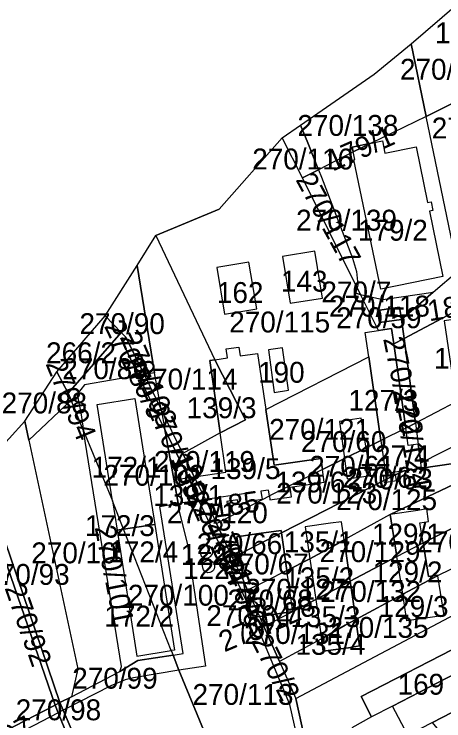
# Model space of a CAD drawing. Extents: x -623250 to -619626, y -1079612 to -1075424.
# Drawn here: x -621589.3 to -621383.5, y -1076913.6 to -1076575.3 of the extents above; entities that cross this region are included whole.
import ezdxf

# ---------------------------------------------------------------- set-up
doc = ezdxf.new("R2010")
doc.units = 0
doc.layers.add('Parcela nároku', color=7, linetype='Continuous')
doc.layers.add('Parcelní číslo', color=7, linetype='Continuous')

msp = doc.modelspace()

# ---------------------------------------------------------------- linework, layer by layer
at = {"layer": 'Parcela nároku'}
for points in [[(-621606.83, -1076795.02), (-621584.1, -1076770.14), (-621568.82, -1076746.58), (-621545.61, -1076719.68), (-621530.33, -1076695.7), (-621521.44, -1076681.25), (-621491.16, -1076668.75), (-621460.86, -1076634.53), (-621452.15, -1076628.48), (-621416.93, -1076604.03), (-621399.21, -1076589.57), (-621377.43, -1076570.94), (-621423.84, -1076443.45), (-621433.49, -1076423.69), (-621443.92, -1076376.02)], [(-621343.65, -1076823.28), (-621386.62, -1076844.18), (-621386.68, -1076843.81), (-621390.89, -1076844.48), (-621393.46, -1076828.35), (-621312.82, -1076788.25)], [(-621448.96, -1076927.61), (-621454.35, -1076902.86), (-621367.2, -1076856.77)], [(-621374.14, -1076876.68), (-621423.06, -1076902.04), (-621418.09, -1076911.65), (-621427.65, -1076916.93)]]:
    msp.add_lwpolyline(points, dxfattribs=at)
for points in [[(-621399.21, -1076589.57), (-621377.43, -1076570.94), (-621375.11, -1076576.66), (-621356.72, -1076606.72), (-621392.01, -1076624.26)], [(-621416.93, -1076604.03), (-621399.21, -1076589.57), (-621392.01, -1076624.26), (-621418.24, -1076637.08), (-621427.38, -1076638.97), (-621426.9, -1076641.3), (-621443.58, -1076649.82), (-621448.69, -1076636.96), (-621452.15, -1076628.48)], [(-621322.96, -1076681.57), (-621319.95, -1076687.05), (-621371.44, -1076714.22), (-621371.74, -1076712.18), (-621380.06, -1076713.37), (-621379.35, -1076718.39), (-621402.49, -1076730.6), (-621403.83, -1076721.46), (-621388.56, -1076708.39), (-621376.66, -1076698.2), (-621392.01, -1076624.26), (-621356.72, -1076606.72), (-621328.57, -1076658.55), (-621315.63, -1076684.78), (-621316.6, -1076685.28), (-621319.64, -1076679.74)], [(-621388.71, -1076669.32), (-621390.43, -1076669.67), (-621383.95, -1076700.92), (-621413.69, -1076707.06), (-621426.54, -1076645.01), (-621426.15, -1076644.93), (-621426.9, -1076641.3), (-621443.58, -1076649.82), (-621442.17, -1076653.36), (-621427.19, -1076692.17), (-621425.37, -1076698.46), (-621424.67, -1076704.93), (-621425.04, -1076706.31), (-621423.47, -1076709.46), (-621412.67, -1076711.87), (-621388.56, -1076708.39), (-621376.66, -1076698.2), (-621392.01, -1076624.26), (-621418.24, -1076637.08), (-621412.96, -1076635.98), (-621411.73, -1076641.95), (-621396.81, -1076638.86), (-621391.28, -1076665.56), (-621389.61, -1076665.22)], [(-621448.69, -1076636.96), (-621443.58, -1076649.82), (-621451.27, -1076653.75), (-621460.86, -1076634.53), (-621452.15, -1076628.48)], [(-621425.04, -1076706.31), (-621451.27, -1076653.75), (-621460.86, -1076634.53), (-621491.16, -1076668.75), (-621521.44, -1076681.25), (-621493.15, -1076740.75), (-621487.04, -1076739.85), (-621487.67, -1076735.58), (-621481.67, -1076734.75), (-621481.05, -1076738.97), (-621472.67, -1076737.74), (-621468.71, -1076764.55), (-621419.48, -1076739.31), (-621421.16, -1076727.66), (-621414.85, -1076726.74), (-621423.47, -1076709.46), (-621425.76, -1076708.95)], [(-621411.73, -1076641.95), (-621396.81, -1076638.86), (-621391.28, -1076665.56), (-621389.61, -1076665.22), (-621388.71, -1076669.32), (-621390.43, -1076669.67), (-621383.95, -1076700.92), (-621413.69, -1076707.06), (-621426.54, -1076645.01), (-621426.15, -1076644.93), (-621426.9, -1076641.3), (-621418.24, -1076637.08), (-621412.96, -1076635.98)], [(-621427.38, -1076638.97), (-621418.24, -1076637.08), (-621426.9, -1076641.3)], [(-621425.37, -1076698.46), (-621424.67, -1076704.93), (-621425.04, -1076706.31), (-621451.27, -1076653.75), (-621443.58, -1076649.82), (-621442.17, -1076653.36), (-621427.19, -1076692.17)], [(-621530.33, -1076695.7), (-621521.44, -1076681.25), (-621493.15, -1076740.75), (-621495.49, -1076741.09), (-621490.55, -1076775.75), (-621508.51, -1076785.57), (-621518.85, -1076764.54), (-621521.99, -1076747.05)], [(-621319.95, -1076687.05), (-621319.59, -1076687.71), (-621316.26, -1076685.88), (-621316.6, -1076685.28), (-621315.63, -1076684.78), (-621300.62, -1076720.28), (-621303.43, -1076721.77), (-621358.98, -1076751.06), (-621360.99, -1076751.34), (-621365.44, -1076719.56), (-621383.33, -1076722.15), (-621377.65, -1076760.91), (-621397.07, -1076771.16), (-621402.49, -1076730.6), (-621379.35, -1076718.39), (-621379.3, -1076718.68), (-621370.98, -1076717.49), (-621371.44, -1076714.22)], [(-621445.36, -1076688.73), (-621460.76, -1076691.28), (-621457.06, -1076713.66), (-621441.54, -1076711.23)], [(-621460.76, -1076691.28), (-621457.06, -1076713.66), (-621441.54, -1076711.23), (-621445.36, -1076688.73)], [(-621545.61, -1076719.68), (-621530.33, -1076695.7), (-621521.99, -1076747.05), (-621527.03, -1076747.91), (-621535.87, -1076729.93), (-621538.03, -1076727.69)], [(-621476.84, -1076694.03), (-621492.26, -1076696.66), (-621488.52, -1076718.95), (-621473.02, -1076716.46)], [(-621492.26, -1076696.66), (-621488.52, -1076718.95), (-621473.02, -1076716.46), (-621476.84, -1076694.03)], [(-621423.47, -1076709.46), (-621425.04, -1076706.31), (-621425.76, -1076708.95)], [(-621403.83, -1076721.46), (-621402.49, -1076730.6), (-621407.52, -1076733.18), (-621408.58, -1076725.83), (-621414.85, -1076726.74), (-621423.47, -1076709.46), (-621412.67, -1076711.87), (-621388.56, -1076708.39)], [(-621404.68, -1076715.64), (-621415.22, -1076717.27), (-621414.38, -1076723), (-621403.83, -1076721.46)], [(-621403.83, -1076721.46), (-621414.38, -1076723), (-621415.22, -1076717.27), (-621404.68, -1076715.64)], [(-621568.82, -1076746.58), (-621545.61, -1076719.68), (-621538.03, -1076727.69), (-621563.48, -1076756.77)], [(-621294.55, -1076739.35), (-621300.62, -1076720.28), (-621303.43, -1076721.77), (-621358.98, -1076751.06), (-621354.64, -1076750.45), (-621353.76, -1076756.8), (-621360.2, -1076757.7), (-621360, -1076759.14), (-621377.55, -1076761.72), (-621377.65, -1076760.91), (-621397.07, -1076771.16), (-621395.87, -1076781.11), (-621394.56, -1076790.17), (-621311.88, -1076748.16), (-621315.1, -1076728.34), (-621303.25, -1076726.41), (-621300.64, -1076742.44)], [(-621538.03, -1076727.69), (-621535.87, -1076729.93), (-621537.25, -1076732.7), (-621529.65, -1076748.36), (-621555.58, -1076752.8), (-621559.1, -1076757.32), (-621562.02, -1076760.1), (-621563.48, -1076756.77)], [(-621414.85, -1076726.74), (-621408.58, -1076725.83), (-621407.52, -1076733.18), (-621401.73, -1076773.48), (-621413.68, -1076779.42), (-621419.48, -1076739.31), (-621421.16, -1076727.66)], [(-621535.87, -1076729.93), (-621527.03, -1076747.91), (-621529.65, -1076748.36), (-621537.25, -1076732.7)], [(-621407.52, -1076733.18), (-621402.49, -1076730.6), (-621397.07, -1076771.16), (-621401.73, -1076773.48)], [(-621503.01, -1076796.77), (-621487.87, -1076794.52), (-621490.55, -1076775.75), (-621478.55, -1076769.6), (-621493.15, -1076740.75), (-621487.04, -1076739.85), (-621487.67, -1076735.58), (-621481.67, -1076734.75), (-621481.05, -1076738.97), (-621472.67, -1076737.74), (-621468.71, -1076764.55), (-621464.77, -1076791.26), (-621442.4, -1076788.03), (-621441.65, -1076793.33), (-621459.07, -1076801.99), (-621467.04, -1076805.95), (-621467.44, -1076803.21), (-621471.14, -1076803.75), (-621470.56, -1076807.67), (-621477.7, -1076808.71), (-621478.27, -1076804.79), (-621497.72, -1076807.63)], [(-621457.89, -1076755.37), (-621460.81, -1076735.11), (-621467.46, -1076736.09), (-621464.76, -1076756.39)], [(-621464.76, -1076756.39), (-621457.89, -1076755.37), (-621460.81, -1076735.11), (-621467.46, -1076736.09)], [(-621495.49, -1076741.09), (-621493.15, -1076740.75), (-621478.55, -1076769.6), (-621490.55, -1076775.75)], [(-621433.44, -1076770.39), (-621431.06, -1076788.06), (-621441.65, -1076793.33), (-621442.4, -1076788.03), (-621464.77, -1076791.26), (-621468.71, -1076764.55), (-621419.48, -1076739.31), (-621413.68, -1076779.42), (-621420.75, -1076782.93), (-621423.12, -1076768.77)], [(-621309.78, -1076761.04), (-621297.93, -1076759.11), (-621300.64, -1076742.44), (-621294.55, -1076739.35), (-621289.41, -1076755.49), (-621296.21, -1076759.36), (-621309.08, -1076761.24), (-621308.47, -1076765.34), (-621348.32, -1076785.92), (-621394.2, -1076792.65), (-621394.56, -1076790.17), (-621311.88, -1076748.16)], [(-621563.48, -1076756.77), (-621562.02, -1076760.1), (-621582.18, -1076779.25), (-621584.1, -1076770.14), (-621568.82, -1076746.58)], [(-621527.03, -1076747.91), (-621518.85, -1076764.54), (-621517.12, -1076774.19), (-621529.65, -1076748.36)], [(-621518.85, -1076764.54), (-621521.99, -1076747.05), (-621527.03, -1076747.91)], [(-621517.12, -1076774.19), (-621529.65, -1076748.36), (-621555.58, -1076752.8), (-621559.1, -1076757.32), (-621557.23, -1076767.13), (-621556.01, -1076774.73), (-621542.24, -1076808.28), (-621549.5, -1076762.17), (-621531.42, -1076759.36), (-621521.97, -1076819.56), (-621512.51, -1076879.75), (-621514.04, -1076880), (-621513.15, -1076882.25), (-621508.4, -1076881.46), (-621519.55, -1076811.09), (-621510.8, -1076809.47)], [(-621559.1, -1076757.32), (-621557.23, -1076767.13), (-621556.01, -1076774.73), (-621562.02, -1076760.1)], [(-621562.02, -1076760.1), (-621582.18, -1076779.25), (-621558.84, -1076888.77), (-621561.82, -1076902.09), (-621538.72, -1076890), (-621537.93, -1076887.66), (-621556.01, -1076774.73)], [(-621531.42, -1076759.36), (-621521.97, -1076819.56), (-621536.89, -1076821.9), (-621542.24, -1076808.28), (-621549.5, -1076762.17)], [(-621503.01, -1076796.77), (-621508.51, -1076785.57), (-621518.85, -1076764.54), (-621517.12, -1076774.19), (-621505.84, -1076797.19)], [(-621606.83, -1076795.02), (-621584.1, -1076770.14), (-621582.18, -1076779.25), (-621558.84, -1076888.77), (-621561.82, -1076902.09), (-621567.32, -1076904.86), (-621596.66, -1076819.26)], [(-621420.75, -1076782.93), (-621423.12, -1076768.77), (-621433.44, -1076770.39), (-621431.06, -1076788.06)], [(-621401.73, -1076773.48), (-621397.07, -1076771.16), (-621395.87, -1076781.11), (-621400.54, -1076781.79)], [(-621538.72, -1076890), (-621537.93, -1076887.66), (-621556.01, -1076774.73), (-621542.24, -1076808.28), (-621540.02, -1076822.39), (-621530.52, -1076882.68), (-621514.04, -1076880), (-621513.15, -1076882.25), (-621529.98, -1076884.81)], [(-621497.66, -1076887.41), (-621510.34, -1076889.38), (-621486.81, -1076946.46), (-621459.16, -1076932.7), (-621452.03, -1076929.15), (-621457.25, -1076905.73), (-621474.71, -1076864.09), (-621476.89, -1076864.41), (-621478.08, -1076856.31), (-621500.78, -1076808.08), (-621508.66, -1076809.23), (-621510.33, -1076797.86), (-621505.84, -1076797.19), (-621517.12, -1076774.19), (-621510.8, -1076809.47), (-621510.52, -1076812.14), (-621506.39, -1076828.53)], [(-621395.87, -1076781.11), (-621400.54, -1076781.79), (-621401.73, -1076773.48), (-621413.68, -1076779.42), (-621411.4, -1076795.14), (-621402.17, -1076793.81), (-621398.87, -1076793.33), (-621394.2, -1076792.65), (-621394.56, -1076790.17)], [(-621490.55, -1076775.75), (-621508.51, -1076785.57), (-621503.01, -1076796.77), (-621487.87, -1076794.52)], [(-621348.32, -1076785.92), (-621306.32, -1076779.74), (-621293.61, -1076777.88), (-621291.29, -1076777.54), (-621308.88, -1076786.29), (-621309.12, -1076784.79), (-621313.33, -1076785.36), (-621312.82, -1076788.25), (-621393.46, -1076828.35), (-621394.99, -1076818.77), (-621390.79, -1076818.12), (-621391.71, -1076812.19), (-621395.9, -1076812.86), (-621409.24, -1076814.91)], [(-621441.65, -1076793.33), (-621431.06, -1076788.06), (-621429.76, -1076797.75), (-621418.53, -1076796.15), (-621420.75, -1076782.93), (-621413.68, -1076779.42), (-621411.4, -1076795.14), (-621402.17, -1076793.81), (-621406.62, -1076795.93), (-621406.68, -1076795.46), (-621412.5, -1076796.36), (-621412.18, -1076798.59), (-621461.29, -1076823.62), (-621461.46, -1076822.43), (-621472.12, -1076824.01), (-621482.58, -1076825.57), (-621481.37, -1076833.85), (-621484.69, -1076835.53), (-621492.43, -1076819.08), (-621467.04, -1076805.95), (-621466.76, -1076807.83), (-621456.41, -1076806.33), (-621457.09, -1076801.7), (-621440.8, -1076799.32)], [(-621418.53, -1076796.15), (-621420.75, -1076782.93), (-621431.06, -1076788.06), (-621429.76, -1076797.75)], [(-621406.62, -1076795.93), (-621402.17, -1076793.81), (-621398.87, -1076793.33), (-621394.2, -1076792.65), (-621348.32, -1076785.92), (-621409.24, -1076814.91), (-621431.24, -1076827.04), (-621432.51, -1076818.29), (-621437.84, -1076818.95), (-621449.89, -1076820.81), (-621447.66, -1076836.1), (-621458.65, -1076841.61), (-621461.29, -1076823.62), (-621412.18, -1076798.59), (-621412.05, -1076799.5), (-621406.26, -1076798.56)], [(-621441.65, -1076793.33), (-621459.07, -1076801.99), (-621467.04, -1076805.95), (-621466.76, -1076807.83), (-621456.41, -1076806.33), (-621457.09, -1076801.7), (-621440.8, -1076799.32)], [(-621510.33, -1076797.86), (-621505.84, -1076797.19), (-621500.78, -1076808.08), (-621508.66, -1076809.23)], [(-621503.01, -1076796.77), (-621497.72, -1076807.63), (-621500.78, -1076808.08), (-621505.84, -1076797.19)], [(-621406.62, -1076795.93), (-621406.68, -1076795.46), (-621412.5, -1076796.36), (-621412.18, -1076798.59)], [(-621406.62, -1076795.93), (-621412.18, -1076798.59), (-621412.05, -1076799.5), (-621406.26, -1076798.56)], [(-621470.56, -1076807.67), (-621477.7, -1076808.71), (-621478.27, -1076804.79), (-621497.72, -1076807.63), (-621492.43, -1076819.08), (-621467.04, -1076805.95), (-621467.44, -1076803.21), (-621471.14, -1076803.75)], [(-621536.89, -1076821.9), (-621542.24, -1076808.28), (-621540.02, -1076822.39)], [(-621497.72, -1076807.63), (-621492.43, -1076819.08), (-621484.69, -1076835.53), (-621479.5, -1076846.66), (-621478.08, -1076856.31), (-621500.78, -1076808.08)], [(-621482.32, -1076807.84), (-621487.41, -1076808.65), (-621487.11, -1076810.67), (-621482.02, -1076809.88)], [(-621487.41, -1076808.65), (-621487.11, -1076810.67), (-621482.02, -1076809.88), (-621482.32, -1076807.84)], [(-621510.52, -1076812.14), (-621506.39, -1076828.53), (-621497.66, -1076887.41), (-621510.34, -1076889.38), (-621513.15, -1076882.25), (-621508.4, -1076881.46), (-621519.55, -1076811.09), (-621510.8, -1076809.47)], [(-621390.79, -1076818.12), (-621391.71, -1076812.19), (-621395.9, -1076812.86), (-621409.24, -1076814.91), (-621406.05, -1076835), (-621393.46, -1076828.35), (-621394.99, -1076818.77)], [(-621406.05, -1076835), (-621409.24, -1076814.91), (-621431.24, -1076827.04), (-621428.38, -1076846.81)], [(-621432.51, -1076818.29), (-621437.84, -1076818.95), (-621449.89, -1076820.81), (-621447.66, -1076836.1), (-621436.26, -1076829.81), (-621431.24, -1076827.04)], [(-621642.51, -1076849.57), (-621599.1, -1076820.91), (-621569.66, -1076906.06), (-621617.71, -1076930.85), (-621620.46, -1076931.89), (-621623.96, -1076932.1), (-621628.28, -1076930.73), (-621636.53, -1076902.24), (-621642.52, -1076868.77), (-621642.24, -1076853.29), (-621640.35, -1076852.51)], [(-621599.1, -1076820.91), (-621596.66, -1076819.26), (-621567.32, -1076904.86), (-621569.66, -1076906.06)], [(-621514.04, -1076880), (-621536.89, -1076821.9), (-621540.02, -1076822.39), (-621530.52, -1076882.68)], [(-621521.97, -1076819.56), (-621512.51, -1076879.75), (-621514.04, -1076880), (-621536.89, -1076821.9)], [(-621461.46, -1076822.43), (-621461.29, -1076823.62), (-621471.42, -1076828.78), (-621481.37, -1076833.85), (-621482.58, -1076825.57), (-621472.12, -1076824.01)], [(-621481.37, -1076833.85), (-621471.42, -1076828.78), (-621461.29, -1076823.62), (-621458.65, -1076841.61), (-621468.79, -1076846.69), (-621477.52, -1076851.06), (-621479.5, -1076846.66)], [(-621442.1, -1076874.3), (-621462.22, -1076885.24), (-621454.35, -1076902.86), (-621367.2, -1076856.77), (-621367.86, -1076851.73), (-621354.77, -1076850.19), (-621340.75, -1076842.78), (-621343.65, -1076823.28), (-621386.62, -1076844.18), (-621383.59, -1076863.23), (-621387.8, -1076863.85), (-621401.16, -1076865.82), (-621403.2, -1076852.98), (-621425.73, -1076865.1), (-621423.89, -1076877.78), (-621429.15, -1076878.6), (-621441.23, -1076880.28)], [(-621436.26, -1076829.81), (-621447.66, -1076836.1), (-621444.83, -1076855.54), (-621433.39, -1076849.47), (-621428.38, -1076846.81), (-621431.24, -1076827.04)], [(-621393.46, -1076828.35), (-621390.89, -1076844.48), (-621386.68, -1076843.81), (-621386.62, -1076844.18), (-621390.6, -1076846.29), (-621403.2, -1076852.98), (-621406.05, -1076835)], [(-621494.15, -1076832.84), (-621494.39, -1076831.63), (-621495.06, -1076830.69), (-621495.92, -1076830.04), (-621497.21, -1076829.83), (-621498.5, -1076830.1), (-621499.36, -1076830.79), (-621500.08, -1076831.84), (-621500.22, -1076832.8), (-621500.08, -1076833.75), (-621499.71, -1076834.58), (-621498.88, -1076835.2), (-621497.72, -1076835.68), (-621496.38, -1076835.63), (-621495.25, -1076834.98), (-621494.5, -1076834.07)], [(-621497.72, -1076835.68), (-621496.38, -1076835.63), (-621495.25, -1076834.98), (-621494.5, -1076834.07), (-621494.15, -1076832.84), (-621494.39, -1076831.63), (-621495.06, -1076830.69), (-621495.92, -1076830.04), (-621497.21, -1076829.83), (-621498.5, -1076830.1), (-621499.36, -1076830.79), (-621500.08, -1076831.84), (-621500.22, -1076832.8), (-621500.08, -1076833.75), (-621499.71, -1076834.58), (-621498.88, -1076835.2)], [(-621481.37, -1076833.85), (-621484.69, -1076835.53), (-621479.5, -1076846.66)], [(-621403.2, -1076852.98), (-621406.05, -1076835), (-621428.38, -1076846.81), (-621425.73, -1076865.1)], [(-621265.61, -1076833.49), (-621261.7, -1076848.72), (-621388.91, -1076914.43), (-621400.8, -1076920.49), (-621408.16, -1076906.52), (-621369.25, -1076886.43), (-621369.11, -1076886.7)], [(-621493.61, -1076838.29), (-621493.33, -1076839.03), (-621493.3, -1076840.08), (-621493.46, -1076840.82), (-621493.82, -1076841.47), (-621494.29, -1076841.99), (-621494.84, -1076842.37), (-621495.55, -1076842.64), (-621496.55, -1076842.69), (-621497.36, -1076842.45), (-621498.1, -1076841.92), (-621498.61, -1076841.31), (-621498.97, -1076840.4), (-621499.06, -1076839.29), (-621498.87, -1076838.54), (-621498.43, -1076837.79), (-621497.95, -1076837.32), (-621497.14, -1076836.86), (-621496.33, -1076836.7), (-621495.43, -1076836.79), (-621494.65, -1076837.12), (-621494.04, -1076837.66)], [(-621493.3, -1076840.08), (-621493.46, -1076840.82), (-621493.82, -1076841.47), (-621494.29, -1076841.99), (-621494.84, -1076842.37), (-621495.55, -1076842.64), (-621496.55, -1076842.69), (-621497.36, -1076842.45), (-621498.1, -1076841.92), (-621498.61, -1076841.31), (-621498.97, -1076840.4), (-621499.06, -1076839.29), (-621498.87, -1076838.54), (-621498.43, -1076837.79), (-621497.95, -1076837.32), (-621497.14, -1076836.86), (-621496.33, -1076836.7), (-621495.43, -1076836.79), (-621494.65, -1076837.12), (-621494.04, -1076837.66), (-621493.61, -1076838.29), (-621493.33, -1076839.03)], [(-621447.66, -1076836.1), (-621444.83, -1076855.54), (-621455.76, -1076861.33), (-621458.65, -1076841.61)], [(-621458.65, -1076841.61), (-621468.79, -1076846.69), (-621477.52, -1076851.06), (-621471.85, -1076863.67), (-621466.42, -1076862.88), (-621455.76, -1076861.33)], [(-621403.2, -1076852.98), (-621390.6, -1076846.29), (-621386.62, -1076844.18), (-621383.59, -1076863.23), (-621387.8, -1076863.85), (-621401.16, -1076865.82)], [(-621477.52, -1076851.06), (-621471.85, -1076863.67), (-621474.71, -1076864.09), (-621478.08, -1076856.31), (-621479.5, -1076846.66)], [(-621425.73, -1076865.1), (-621428.38, -1076846.81), (-621433.39, -1076849.47), (-621444.83, -1076855.54), (-621442.1, -1076874.3), (-621430.71, -1076867.9)], [(-621388.91, -1076914.43), (-621261.7, -1076848.72), (-621265.74, -1076862.26), (-621268.27, -1076865.58), (-621302.1, -1076905.64), (-621306.34, -1076911.31), (-621320.09, -1076923.81), (-621321.03, -1076924.46), (-621358.9, -1076950.67), (-621371.51, -1076935.3)], [(-621444.83, -1076855.54), (-621442.1, -1076874.3), (-621462.22, -1076885.24), (-621469.68, -1076868.53), (-621455.76, -1076861.33)], [(-621478.08, -1076856.31), (-621474.71, -1076864.09), (-621476.89, -1076864.41)], [(-621455.76, -1076861.33), (-621466.42, -1076862.88), (-621471.85, -1076863.67), (-621469.68, -1076868.53)], [(-621469.68, -1076868.53), (-621462.22, -1076885.24), (-621454.35, -1076902.86), (-621448.96, -1076927.61), (-621452.03, -1076929.15), (-621457.25, -1076905.73), (-621474.71, -1076864.09), (-621471.85, -1076863.67)], [(-621423.89, -1076877.78), (-621425.73, -1076865.1), (-621430.71, -1076867.9), (-621442.1, -1076874.3), (-621441.23, -1076880.28), (-621429.15, -1076878.6)], [(-621374.14, -1076876.68), (-621369.25, -1076886.43), (-621408.16, -1076906.52), (-621418.09, -1076911.65), (-621423.06, -1076902.04)], [(-621538.72, -1076890), (-621529.98, -1076884.81), (-621513.15, -1076882.25), (-621510.34, -1076889.38), (-621532.05, -1076893.05), (-621536.11, -1076893.99), (-621542.97, -1076896.85), (-621565.72, -1076908.58), (-621567.32, -1076904.86), (-621561.82, -1076902.09)], [(-621542.97, -1076896.85), (-621565.72, -1076908.58), (-621538.54, -1076972.15), (-621532.87, -1076986.13), (-621507.89, -1076973.7), (-621480.99, -1076960.31), (-621486.81, -1076946.46), (-621510.34, -1076889.38), (-621532.05, -1076893.05), (-621536.11, -1076893.99)], [(-621628.28, -1076930.73), (-621623.96, -1076932.1), (-621620.46, -1076931.89), (-621617.71, -1076930.85), (-621569.66, -1076906.06), (-621568.12, -1076909.82), (-621615.27, -1076934.15), (-621617.53, -1076935.48), (-621622.22, -1076939.58), (-621624.82, -1076942.64)], [(-621567.32, -1076904.86), (-621565.72, -1076908.58), (-621568.12, -1076909.82), (-621569.66, -1076906.06)], [(-621400.8, -1076920.49), (-621408.16, -1076906.52), (-621418.09, -1076911.65), (-621427.65, -1076916.93), (-621420.86, -1076930.98), (-621418.93, -1076930.03), (-621416.28, -1076928.99)], [(-621615.27, -1076934.15), (-621617.53, -1076935.48), (-621622.22, -1076939.58), (-621624.82, -1076942.64), (-621620.2, -1076960.77), (-621598.92, -1076968.16), (-621584.09, -1076972.99), (-621563.58, -1077040.98), (-621566.61, -1077041.67), (-621581.27, -1077045.75), (-621596.25, -1077049.81), (-621590.54, -1077071.06), (-621559.55, -1077050.01), (-621556.43, -1077048.44), (-621523.67, -1077019.62), (-621536.39, -1076987.8), (-621541.98, -1076973.85), (-621568.12, -1076909.82)], [(-621532.87, -1076986.13), (-621538.54, -1076972.15), (-621565.72, -1076908.58), (-621568.12, -1076909.82), (-621541.98, -1076973.85), (-621536.39, -1076987.8), (-621523.67, -1077019.62), (-621520.7, -1077027.31), (-621517.41, -1077026.07)]]:
    msp.add_lwpolyline(points, close=True, dxfattribs=at)

# ---------------------------------------------------------------- texts
at = {"layer": 'Parcelní číslo'}
for s, p in [('148', (-621387.74, -1076589.3)), ('270/48', (-621404.52, -1076606.72)), ('270/138', (-621453.62, -1076633.6)), ('270/3', (-621389.31, -1076634.84)), ('270/116', (-621475.27, -1076649.68)), ('270/139', (-621454.27, -1076678.95)), ('179/2', (-621424.65, -1076683.78)), ('143', (-621461.52, -1076708.16)), ('162', (-621492.19, -1076713.61)), ('270/7', (-621442.14, -1076713.32)), ('270/118', (-621438.5, -1076720.11)), ('270/115', (-621486.29, -1076727.71)), ('270/59', (-621435.1, -1076725.66)), ('270/90', (-621558, -1076728.49)), ('266/2', (-621573.98, -1076742.44)), ('128/1', (-621388.21, -1076745.08)), ('270/89', (-621566.22, -1076750.07)), ('270/114', (-621530.65, -1076755.03)), ('190', (-621472.48, -1076751.78)), ('127/3', (-621429.2, -1076765.19)), ('270/88', (-621595.26, -1076766.45)), ('139/3', (-621506.67, -1076768.76)), ('270/121', (-621467.17, -1076779.09)), ('270/60', (-621451.93, -1076784.91)), ('127/4', (-621423.89, -1076791.77)), ('270/119', (-621522.29, -1076794.46)), ('172/1', (-621552.18, -1076797.23)), ('139/5', (-621495.22, -1076797.91)), ('270/61', (-621447.99, -1076796.79)), ('270/102', (-621546.54, -1076801.07)), ('270/62', (-621432.13, -1076802.03)), ('139/6', (-621464.15, -1076804.29)), ('270/63', (-621429.66, -1076802.83)), ('139/1', (-621522.64, -1076810.78)), ('270/123', (-621463.78, -1076809.63)), ('270/125', (-621435.08, -1076812.77)), ('270/120', (-621516.14, -1076819.04)), ('172/3', (-621555.38, -1076825.17)), ('129/1', (-621417.95, -1076829.21)), ('135/1', (-621460.16, -1076832.91)), ('270/133', (-621396.24, -1076832.92)), ('270/66', (-621501.82, -1076833.82)), ('270/10', (-621581.06, -1076838.21)), ('172/4', (-621544.18, -1076837.73)), ('1228', (-621509.51, -1076838.99)), ('270/129', (-621443.01, -1076837.64)), ('1229', (-621508.38, -1076845.77)), ('270/67', (-621489.17, -1076843.52)), ('270/93', (-621603.57, -1076848.53)), ('129/2', (-621417.66, -1076847.32)), ('135/2', (-621459.92, -1076850.17)), ('270/127', (-621478.6, -1076855.63)), ('270/100', (-621534.79, -1076858.49)), ('270/132', (-621442.69, -1076856.68)), ('270/68', (-621487.12, -1076860.78)), ('129/3', (-621414.74, -1076863.86)), ('172/2', (-621546.09, -1076868.48)), ('270/64', (-621497.25, -1076868.26)), ('135/3', (-621456.92, -1076868.75)), ('270/131', (-621479.13, -1076876.83)), ('270/135', (-621439.15, -1076873.89)), ('135/4', (-621454.55, -1076882.02)), ('270/99', (-621561.46, -1076898.22)), ('169', (-621405.66, -1076901.11)), ('270/113', (-621503.86, -1076905.97)), ('270/98', (-621588.52, -1076913.34))]:
    msp.add_text(s, height=10, dxfattribs=at).set_placement(p)
for s, rotation, p in [('179/1', 23.904, (-621436.76, -1076650.78)), ('270/117', 298.6885, (-621454.7, -1076654.55)), ('188/1', 9.037, (-621390.49, -1076722.4)), ('270/8', 295.717, (-621546.36, -1076724.62)), ('270/103', 293.0544, (-621538.83, -1076729.84)), ('270/122', 281.6034, (-621412.62, -1076730.68)), ('270/9', 295.6618, (-621538.59, -1076740.3)), ('270/94', 292.352, (-621574.37, -1076742.65)), ('270/124', 280.0584, (-621408.13, -1076755.38)), ('270/105', 293.7557, (-621525.85, -1076764.1)), ('139/2', 293.3925, (-621514.34, -1076788.11)), ('270/104', 295.7909, (-621506.99, -1076806.23)), ('185', 8.209, (-621493.36, -1076816.45)), ('270/126', 294.5681, (-621496.95, -1076819.53)), ('270/101', 280.9996, (-621550.75, -1076820.96)), ('270/65', 291.8291, (-621490.13, -1076838.54)), ('270/92', 289.283, (-621593.94, -1076849.95)), ('270/128', 22.948, (-621488.58, -1076880.88)), ('270/2', 296.8892, (-621476.02, -1076875.23)), ('270/97', 28.6818, (-621614.98, -1076939.02))]:
    msp.add_text(s, height=10, rotation=rotation, dxfattribs=at).set_placement(p)

doc.saveas('drawing.dxf')
